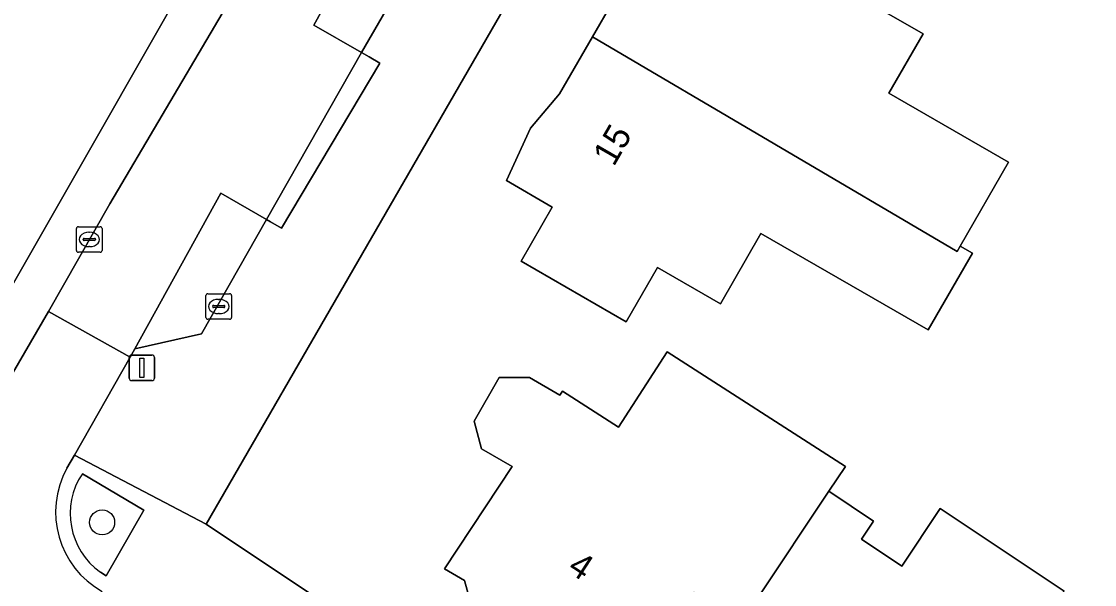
# Model space of a CAD drawing. Extents: x 161772 to 163126, y 383092 to 383917.
# Drawn here: x 162367.96 to 162409.94, y 383526.35 to 383548.4 of the extents above; entities that cross this region are included whole.
import ezdxf

# ---------------------------------------------------------------- set-up
doc = ezdxf.new("R2010")
doc.units = 0
for name, color, linetype in [('IMGEO_Boom', 7, 'Continuous'), ('IMGEO_Erf', 7, 'Continuous'), ('IMGEO_Groenvoorziening', 7, 'Continuous'), ('IMGEO_Kolk', 7, 'Continuous'), ('IMGEO_Lichtmast', 7, 'Continuous'), ('IMGEO_Pand', 7, 'Continuous'), ('IMGEO_Pand_nummerreeks', 7, 'Continuous'), ('IMGEO_Parkeervlak_open', 7, 'Continuous'), ('IMGEO_Rijbaan_lokaal_open', 7, 'Continuous'), ('IMGEO_Voetpad_open', 7, 'Continuous')]:
    doc.layers.add(name, color=color, linetype=linetype)

msp = doc.modelspace()

# ---------------------------------------------------------------- linework, layer by layer
at = {"layer": 'IMGEO_Boom'}
msp.add_circle((162371.117, 383528.782), 0.489, dxfattribs=at)
at = {"layer": 'IMGEO_Erf'}
for points in [[(162462.704, 383536.779), (162483.744, 383554.98), (162500, 383574.599), (162526.947, 383607.122), (162543.804, 383623.317), (162548.918, 383628.126), (162539.791, 383641.093), (162527.133, 383641.683), (162527.105, 383641.456), (162500, 383642.583), (162442.25, 383644.984), (162375.184, 383528.714), (162418.191, 383500), (162425.357, 383495.215)], [(162300.454, 383528.48), (162364.66, 383532.938), (162379.033, 383558.1), (162378.697, 383559.319), (162378.986, 383559.791), (162377.92, 383560.443), (162379.141, 383562.484), (162380.354, 383561.791), (162380.691, 383562.293), (162380.39, 383562.462), (162381.3, 383564.126), (162381.601, 383563.978), (162381.897, 383564.519), (162380.724, 383565.212), (162381.917, 383567.437), (162383.121, 383566.67), (162383.404, 383567.188), (162384.796, 383567.606), (162426.383, 383639.462)], [(162385.651, 383525.187), (162385.295, 383526.511), (162384.511, 383526.964), (162387.161, 383530.966), (162385.959, 383531.659), (162385.666, 383532.751), (162386.648, 383534.452), (162387.838, 383534.453), (162389.026, 383533.768), (162389.13, 383533.918), (162391.317, 383532.512), (162393.215, 383535.465), (162400.202, 383530.976), (162399.551, 383529.998), (162401.299, 383528.834), (162400.823, 383528.119), (162402.399, 383527.07), (162403.897, 383529.321), (162408.758, 383526.086)]]:
    msp.add_lwpolyline(points, dxfattribs=at)
msp.add_lwpolyline([(162403.237, 383547.907), (162401.898, 383545.585), (162406.58, 383542.884), (162404.688, 383539.603), (162405.169, 383539.325), (162403.429, 383536.318), (162396.892, 383540.091), (162395.303, 383537.337), (162392.84, 383538.758), (162391.616, 383536.638), (162387.504, 383539.01), (162388.727, 383541.13), (162386.934, 383542.164), (162387.871, 383544.22), (162389.006, 383545.559), (162390.298, 383547.799), (162391.838, 383550.468), (162392.281, 383551.799), (162393.595, 383553.469), (162397.927, 383550.97)], close=True, dxfattribs=at)
at = {"layer": 'IMGEO_Groenvoorziening'}
for points in [[(162372.745, 383529.264), (162370.342, 383530.686)], [(162371.048, 383526.834), (162371.276, 383526.684), (162372.745, 383529.264)]]:
    msp.add_lwpolyline(points, dxfattribs=at)
msp.add_arc((162372.668, 383529.122), 2.803, 146.0696, 234.7023, dxfattribs=at)
at = {"layer": 'IMGEO_Kolk'}
for p, q in [((162370.112, 383539.434), (162370.112, 383540.286)), ((162370.187, 383540.36), (162371.039, 383540.36)), ((162370.6, 383540.14), (162370.625, 383540.14)), ((162371.113, 383540.286), (162371.113, 383539.434)), ((162370.371, 383539.854), (162370.371, 383539.866)), ((162370.809, 383539.817), (162370.411, 383539.817)), ((162370.414, 383539.903), (162370.812, 383539.903)), ((162370.855, 383539.866), (162370.855, 383539.854)), ((162371.039, 383539.36), (162370.187, 383539.36)), ((162370.623, 383539.58), (162370.598, 383539.58)), ((162375.178, 383536.809), (162375.178, 383537.661)), ((162375.253, 383537.735), (162376.105, 383537.735)), ((162376.179, 383537.661), (162376.179, 383536.809)), ((162375.437, 383537.229), (162375.437, 383537.241)), ((162375.875, 383537.192), (162375.477, 383537.192)), ((162375.48, 383537.278), (162375.878, 383537.278)), ((162375.666, 383537.515), (162375.691, 383537.515)), ((162375.921, 383537.241), (162375.921, 383537.229)), ((162376.105, 383536.735), (162375.253, 383536.735)), ((162375.689, 383536.955), (162375.664, 383536.955))]:
    msp.add_line(p, q, dxfattribs=at)
for points in [[(162370.112, 383539.434), (162370.112, 383540.286)], [(162370.187, 383540.36), (162371.039, 383540.36)], [(162371.113, 383540.286), (162371.113, 383539.434)], [(162371.039, 383539.36), (162370.187, 383539.36)], [(162375.178, 383536.809), (162375.178, 383537.661)], [(162375.253, 383537.735), (162376.105, 383537.735)], [(162376.179, 383537.661), (162376.179, 383536.809)], [(162376.105, 383536.735), (162375.253, 383536.735)]]:
    msp.add_lwpolyline(points, dxfattribs=at)
for centre, radius, start, end in [((162370.189, 383540.284), 0.0765, 91.552, 178.448), ((162370.189, 383540.284), 0.0765, 91.552, 178.448), ((162371.037, 383540.284), 0.0765, 1.552, 88.448), ((162371.037, 383540.284), 0.0765, 1.552, 88.448), ((162370.411, 383539.863), 0.0403, 85.8775, 175.7526), ((162370.408, 383539.853), 0.0366, 178.938, 274.7102), ((162370.812, 383539.86), 0.043, 264.8664, 352.4533), ((162370.816, 383539.865), 0.0386, 1.7309, 96.639), ((162370.189, 383539.436), 0.0765, 181.552, 268.448), ((162370.189, 383539.436), 0.0765, 181.552, 268.448), ((162371.037, 383539.436), 0.0765, 271.552, 358.448), ((162371.037, 383539.436), 0.0765, 271.552, 358.448), ((162375.255, 383537.659), 0.0765, 91.552, 178.448), ((162375.255, 383537.659), 0.0765, 91.552, 178.448), ((162376.103, 383537.659), 0.0765, 1.552, 88.448), ((162376.103, 383537.659), 0.0765, 1.552, 88.448), ((162375.477, 383537.238), 0.0403, 85.8775, 175.7526), ((162375.474, 383537.228), 0.0366, 178.938, 274.7102), ((162375.878, 383537.235), 0.043, 264.8664, 352.4533), ((162375.882, 383537.24), 0.0386, 1.7309, 96.639), ((162375.255, 383536.811), 0.0765, 181.552, 268.448), ((162375.255, 383536.811), 0.0765, 181.552, 268.448), ((162376.103, 383536.811), 0.0765, 271.552, 358.448), ((162376.103, 383536.811), 0.0765, 271.552, 358.448)]:
    msp.add_arc(centre, radius, start, end, dxfattribs=at)
for centre, major_axis, ratio, start_param, end_param in [((162370.599, 383539.86), (-0.387, 0.002), 0.722429, 4.712389, 7.853982), ((162370.624, 383539.86), (-0.39, 0.002), 0.717154, 1.570796, 4.712389), ((162375.665, 383537.235), (-0.387, 0.002), 0.722429, 4.712389, 7.853982), ((162375.69, 383537.235), (-0.39, 0.002), 0.717154, 1.570796, 4.712389)]:
    msp.add_ellipse(centre, major_axis=major_axis, ratio=ratio, start_param=start_param, end_param=end_param, dxfattribs=at)
at = {"layer": 'IMGEO_Lichtmast'}
for p, q in [((162372.174, 383534.433), (162372.174, 383535.233)), ((162372.174, 383535.233), (162372.174, 383534.433)), ((162372.274, 383535.333), (162373.064, 383535.333)), ((162373.064, 383535.333), (162372.274, 383535.333)), ((162373.164, 383535.233), (162373.164, 383534.433)), ((162373.164, 383534.433), (162373.164, 383535.233)), ((162373.064, 383534.333), (162372.274, 383534.333)), ((162372.274, 383534.333), (162373.064, 383534.333))]:
    msp.add_line(p, q, dxfattribs=at)
msp.add_lwpolyline([(162372.594, 383535.208), (162372.744, 383535.208), (162372.744, 383534.458), (162372.594, 383534.458), (162372.594, 383535.208)], dxfattribs=at)
for centre, start, end in [((162372.274, 383535.233), 90, 180), ((162372.274, 383535.233), 90, 180), ((162373.064, 383535.233), 0, 90), ((162373.064, 383535.233), 360, 90), ((162372.274, 383534.433), 180, 270), ((162372.274, 383534.433), 180, 270), ((162373.064, 383534.433), 270, 0), ((162373.064, 383534.433), 270, 0)]:
    msp.add_arc(centre, 0.1, start, end, dxfattribs=at)
at = {"layer": 'IMGEO_Pand'}
for points in [[(162390.298, 383547.799), (162404.567, 383539.393), (162404.688, 383539.603), (162406.58, 383542.884), (162401.898, 383545.585), (162403.237, 383547.907), (162397.927, 383550.97), (162393.595, 383553.469), (162392.281, 383551.799), (162391.838, 383550.468)], [(162390.298, 383547.799), (162389.006, 383545.559), (162387.871, 383544.22), (162386.934, 383542.164), (162388.727, 383541.13), (162387.504, 383539.01), (162391.616, 383536.638), (162392.84, 383538.758), (162395.303, 383537.337), (162396.892, 383540.091), (162403.429, 383536.318), (162405.169, 383539.325), (162404.688, 383539.603), (162404.567, 383539.393)], [(162399.551, 383529.998), (162400.202, 383530.976), (162393.215, 383535.465), (162391.317, 383532.512), (162389.13, 383533.918), (162389.026, 383533.768), (162387.838, 383534.453), (162386.648, 383534.452), (162385.666, 383532.751), (162385.959, 383531.659), (162387.161, 383530.966), (162384.511, 383526.964), (162385.295, 383526.511), (162385.651, 383525.187), (162387.16, 383524.317), (162387.994, 383524.54), (162389.009, 383523.954), (162389.089, 383524.092), (162391.754, 383522.254), (162394.289, 383526.056), (162396.111, 383524.841), (162396.772, 383525.831)], [(162399.551, 383529.998), (162396.772, 383525.831), (162398.523, 383524.663), (162397.959, 383523.815), (162395.189, 383519.652), (162398.22, 383517.636), (162397.885, 383517.133), (162400.148, 383515.627), (162400.476, 383516.119), (162401.305, 383515.567), (162402.195, 383516.905), (162404.746, 383515.207), (162407.433, 383519.245), (162405.908, 383520.26), (162407.993, 383523.394), (162407.282, 383523.868), (162408.758, 383526.086), (162403.897, 383529.321), (162402.399, 383527.07), (162400.823, 383528.119), (162401.299, 383528.834)]]:
    msp.add_lwpolyline(points, close=True, dxfattribs=at)
at = {"layer": 'IMGEO_Parkeervlak_open'}
for points in [[(162384.067, 383552.041), (162382.112, 383553.168), (162379.395, 383548.254), (162381.266, 383547.185)], [(162377.549, 383540.643), (162375.755, 383541.669), (162372.39, 383535.583), (162375.002, 383536.16)]]:
    msp.add_lwpolyline(points, close=True, dxfattribs=at)
at = {"layer": 'IMGEO_Rijbaan_lokaal_open'}
for points in [[(162379.672, 383555.407), (162379.555, 383555.209), (162377.558, 383551.679), (162371.417, 383541.25), (162369.018, 383537.045), (162372.207, 383535.252), (162372.39, 383535.583), (162375.755, 383541.669), (162377.549, 383540.643), (162381.266, 383547.185), (162379.395, 383548.254), (162382.112, 383553.168), (162384.067, 383552.041), (162387.836, 383558.577), (162388.004, 383558.867), (162389.62, 383561.671), (162389.788, 383561.962), (162396.733, 383574.003)], [(162369.74, 383530.907), (162370.031, 383531.42), (162372.207, 383535.252), (162369.018, 383537.045), (162366.332, 383532.43), (162366.165, 383532.143), (162365.501, 383531)]]:
    msp.add_lwpolyline(points, dxfattribs=at)
msp.add_arc((162372.859, 383529.185), 3.563, 151.0941, 240.7684, dxfattribs=at)
at = {"layer": 'IMGEO_Voetpad_open'}
for points in [[(162384.067, 383552.041), (162381.266, 383547.185), (162381.557, 383547.017), (162381.986, 383546.761), (162378.132, 383540.299), (162377.703, 383540.555), (162377.549, 383540.643), (162375.002, 383536.16), (162372.39, 383535.583), (162372.207, 383535.252), (162370.031, 383531.42), (162375.184, 383528.714), (162442.25, 383644.984)], [(162379.033, 383558.1), (162364.66, 383532.938), (162366.165, 383532.143), (162366.332, 383532.43), (162369.018, 383537.045), (162371.417, 383541.25), (162377.558, 383551.679)], [(162418.191, 383500), (162375.184, 383528.714), (162370.031, 383531.42), (162369.74, 383530.907)], [(162370.342, 383530.686), (162372.745, 383529.264), (162371.276, 383526.684)], [(162371.276, 383526.684), (162371.048, 383526.834)]]:
    msp.add_lwpolyline(points, dxfattribs=at)
msp.add_lwpolyline([(162381.986, 383546.761), (162381.557, 383547.017), (162381.266, 383547.185), (162377.549, 383540.643), (162377.703, 383540.555), (162378.132, 383540.299)], close=True, dxfattribs=at)
for centre, radius, start, end in [((162372.859, 383529.185), 3.563, 151.0941, 240.7684), ((162372.668, 383529.122), 2.803, 146.0696, 234.7023)]:
    msp.add_arc(centre, radius, start, end, dxfattribs=at)

# ---------------------------------------------------------------- texts
at = {"layer": 'IMGEO_Pand_nummerreeks'}
for s, rotation, p in [('15', 60.0173, (162391.132, 383542.68)), ('4', 326.9647, (162389.278, 383526.87))]:
    msp.add_text(s, height=1, rotation=rotation, dxfattribs=at).set_placement(p)

doc.saveas('drawing.dxf')
